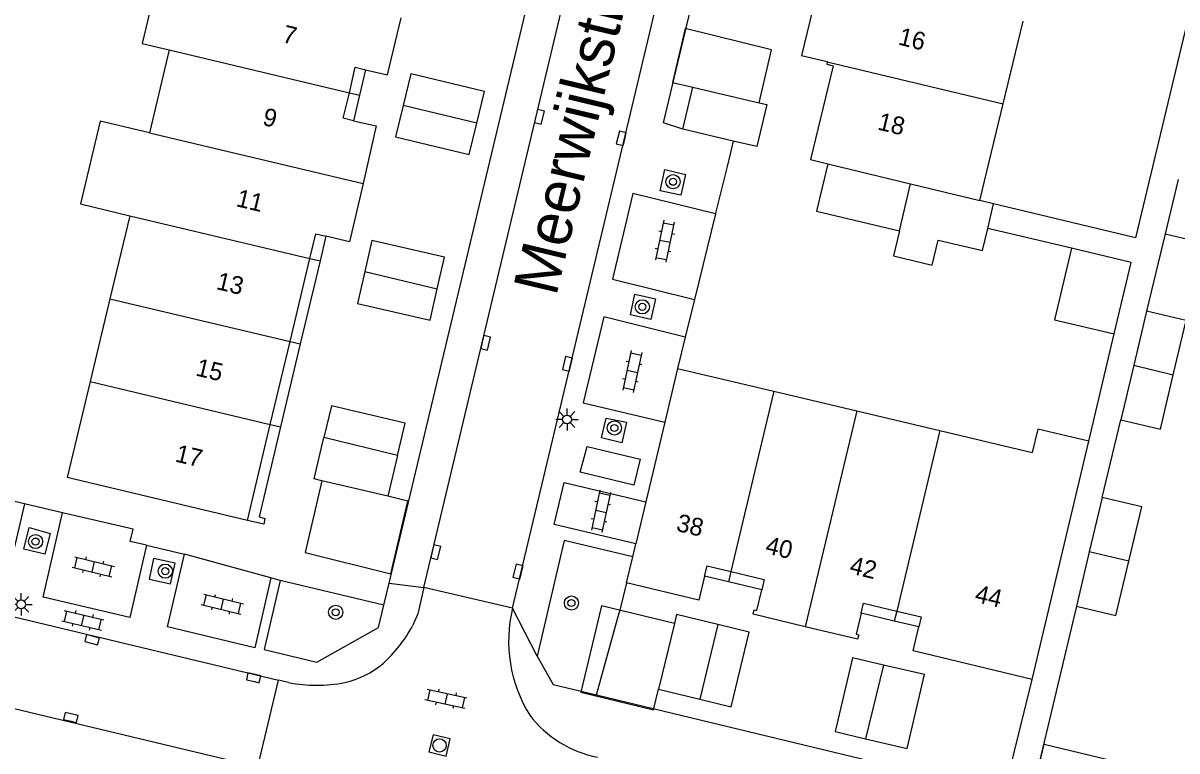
# Model space of a CAD drawing. Extents: x 124000 to 128010, y 398999 to 403000.
# Drawn here: x 127527.7 to 127592.8, y 399931.5 to 399972.5 of the extents above; entities that cross this region are included whole.
import ezdxf

# ---------------------------------------------------------------- set-up
doc = ezdxf.new("R2010")
doc.units = 0
for name, color, linetype in [('gg-afsc-erfafscheiding', 7, 'Continuous'), ('gg-afsc-muur', 7, 'Continuous'), ('gg-anno-huisnummerreeks BGT', 7, 'Continuous'), ('gg-anno-openbare ruimte label', 7, 'Continuous'), ('gg-bbg-bijgebouw', 7, 'Continuous'), ('gg-bbg-gedigitaliseerde bebouwing', 7, 'Continuous'), ('gg-bbg-gedigitaliseerde bijgebouw', 7, 'Continuous'), ('gg-bbg-hoofdgebouw', 7, 'Continuous'), ('gg-bbg-luifel en loopbrug', 7, 'Continuous'), ('gg-bbg-onder overbouw', 7, 'Continuous'), ('gg-bbg-pand overbouw', 7, 'Continuous'), ('gg-bbg-tussenscheiding', 7, 'Continuous'), ('gg-bbg-tussenscheiding niveau 01', 7, 'Continuous'), ('gg-knt-verharding', 7, 'Continuous'), ('gg-knt-verharding nz', 7, 'Continuous'), ('gt-grn-weggrens', 7, 'Continuous'), ('gt-symb-boom', 7, 'Continuous'), ('gt-symb-klinker verharding', 7, 'Continuous'), ('gt-symb-kolk', 7, 'Continuous'), ('gt-symb-lichtmast', 7, 'Continuous'), ('gt-symb-rioolschacht', 7, 'Continuous')]:
    doc.layers.add(name, color=color, linetype=linetype)

# ---------------------------------------------------------------- blocks, each defined once
blk = doc.blocks.new('gt0-BOOM')
at = {"layer": 'gt-symb-boom'}
for radius in [0.4, 0.2]:
    blk.add_circle((0, 0), radius, dxfattribs=at)
blk = doc.blocks.new('gt0-KL1')
at = {"layer": 'gt-symb-klinker verharding'}
for p, q in [((-1.15, 0.3), (1.15, 0.3)), ((-1, -0.3), (-1, 0.3)), ((-0.5, 0.3), (-0.5, 0.45)), ((0, -0.3), (0, 0.3)), ((0.5, 0.3), (0.5, 0.45)), ((1, -0.3), (1, 0.3)), ((-1.15, -0.3), (1.15, -0.3)), ((-0.5, -0.45), (-0.5, -0.3)), ((0.5, -0.45), (0.5, -0.3))]:
    blk.add_line(p, q, dxfattribs=at)
blk = doc.blocks.new('gt0-KOLK')
at = {"layer": 'gt-symb-kolk'}
blk.add_lwpolyline([(0, 0), (0.375, 0), (0.375, 0.4), (-0.375, 0.4), (-0.375, 0), (0, 0)], dxfattribs=at)
blk = doc.blocks.new('gt0-LMAST')
at = {"layer": 'gt-symb-lichtmast'}
for p, q in [((-0.182, 0.173), (-0.447, 0.438)), ((-0.005, 0.246), (-0.005, 0.621)), ((0.172, 0.173), (0.437, 0.438)), ((-0.255, -0.004), (-0.63, -0.004)), ((-0.182, -0.181), (-0.447, -0.446)), ((-0.005, -0.254), (-0.005, -0.629)), ((0.437, -0.446), (0.172, -0.181)), ((0.245, -0.004), (0.62, -0.004))]:
    blk.add_line(p, q, dxfattribs=at)
blk.add_circle((-0.005, -0.004), 0.25, dxfattribs=at)
blk = doc.blocks.new('gt0-RS')
at = {"layer": 'gt-symb-rioolschacht'}
blk.add_lwpolyline([(-0.5, -0.5), (0.5, -0.5), (0.5, 0.5), (-0.5, 0.5)], close=True, dxfattribs=at)
blk.add_circle((0, 0), 0.375, dxfattribs=at)

msp = doc.modelspace()

# ---------------------------------------------------------------- linework, layer by layer
at = {"layer": 'gg-afsc-erfafscheiding'}
for p, q in [((127586.839, 399959.794), (127582.114, 399960.915)), ((127592.116, 399960.615), (127591.069, 399956.251)), ((127587.806, 399948.924), (127589.24, 399954.967)), ((127588.558, 399945.753), (127589.606, 399950.135)), ((127534.692, 399943.059), (127536.821, 399942.565)), ((127541.702, 399941.22), (127536.821, 399942.565)), ((127542.231, 399941.074), (127541.702, 399941.22)), ((127548.068, 399939.679), (127542.231, 399941.074))]:
    msp.add_line(p, q, dxfattribs=at)
for points in [[(127599.57, 399998.502), (127590.433, 399960.384), (127582.442, 399962.299)], [(127534.692, 399943.059), (127533.77, 399943.273), (127533.932, 399943.974)]]:
    msp.add_lwpolyline(points, dxfattribs=at)
at = {"layer": 'gg-afsc-muur'}
for p, q in [((127567.419, 399964.402), (127566.772, 399961.764)), ((127566.764, 399961.733), (127565.582, 399956.914)), ((127566.772, 399961.764), (127566.764, 399961.733)), ((127565.582, 399956.914), (127565.061, 399954.792)), ((127565.061, 399954.792), (127564.627, 399953.024)), ((127527.812, 399945.392), (127522.935, 399946.522)), ((127529.957, 399944.895), (127527.812, 399945.392)), ((127533.932, 399943.974), (127529.957, 399944.895)), ((127561.754, 399940.935), (127561.334, 399939.255)), ((127587.117, 399939.63), (127584.508, 399928.736))]:
    msp.add_line(p, q, dxfattribs=at)
at = {"layer": 'gg-bbg-bijgebouw'}
for p, q in [((127564.922, 399966.507), (127565.482, 399968.873)), ((127565.482, 399968.873), (127569.221, 399967.989)), ((127567.77, 399965.833), (127564.922, 399966.507)), ((127548.837, 399948.121), (127548.295, 399945.818)), ((127548.295, 399945.818), (127544.572, 399946.694)), ((127564.449, 399938.648), (127563.556, 399934.955)), ((127563.556, 399934.955), (127565.879, 399934.393))]:
    msp.add_line(p, q, dxfattribs=at)
for points in [[(127553.307, 399966.834), (127553.741, 399968.63), (127549.587, 399969.632), (127549.152, 399967.829)], [(127549.152, 399967.829), (127548.728, 399966.074), (127552.881, 399965.071), (127553.307, 399966.834)], [(127569.221, 399967.989), (127569.659, 399967.886), (127569.1, 399965.519), (127567.77, 399965.833)], [(127551.077, 399957.502), (127551.484, 399959.297), (127547.385, 399960.227), (127546.988, 399958.479)], [(127546.988, 399958.479), (127546.58, 399956.682), (127550.679, 399955.751), (127551.077, 399957.502)], [(127548.837, 399948.121), (127549.265, 399949.939), (127545.11, 399950.918), (127544.689, 399949.132)], [(127544.572, 399946.694), (127544.139, 399946.796), (127544.689, 399949.132)], [(127566.902, 399938.593), (127564.572, 399939.157), (127564.449, 399938.648)], [(127565.879, 399934.393), (127567.652, 399933.964), (127568.669, 399938.166), (127566.902, 399938.593)], [(127576.236, 399936.31), (127574.483, 399936.722), (127573.503, 399932.557), (127575.221, 399932.153)], [(127575.221, 399932.153), (127577.561, 399931.602), (127578.54, 399935.768), (127576.236, 399936.31)]]:
    msp.add_lwpolyline(points, dxfattribs=at)
at = {"layer": 'gg-bbg-gedigitaliseerde bebouwing'}
for p, q in [((127582.978, 399967.926), (127584.106, 399972.591)), ((127535.968, 399970.967), (127534.855, 399966.298)), ((127581.662, 399962.486), (127582.978, 399967.926)), ((127533.742, 399961.628), (127532.627, 399956.95)), ((127532.627, 399956.95), (127531.513, 399952.28)), ((127531.513, 399952.28), (127530.224, 399946.872))]:
    msp.add_line(p, q, dxfattribs=at)
for points in [[(127537.079, 399975.626), (127535.554, 399975.989), (127534.444, 399971.33), (127535.968, 399970.967)], [(127534.855, 399966.298), (127532.077, 399966.961), (127530.963, 399962.291), (127533.742, 399961.628)]]:
    msp.add_lwpolyline(points, dxfattribs=at)
at = {"layer": 'gg-bbg-gedigitaliseerde bijgebouw'}
for p, q in [((127592.844, 399963.665), (127592.116, 399960.615)), ((127591.069, 399956.251), (127590.339, 399953.199)), ((127590.339, 399953.199), (127589.606, 399950.135)), ((127588.558, 399945.753), (127587.838, 399942.695)), ((127587.838, 399942.695), (127587.117, 399939.63))]:
    msp.add_line(p, q, dxfattribs=at)
for points in [[(127592.116, 399960.615), (127594.35, 399960.082), (127595.079, 399963.13)], [(127592.573, 399952.654), (127593.306, 399955.716), (127591.069, 399956.251)], [(127589.606, 399950.135), (127591.843, 399949.6), (127592.573, 399952.654)], [(127590.063, 399942.16), (127590.796, 399945.224), (127588.558, 399945.753)], [(127587.117, 399939.63), (127589.331, 399939.098), (127590.063, 399942.16)]]:
    msp.add_lwpolyline(points, dxfattribs=at)
at = {"layer": 'gg-bbg-hoofdgebouw'}
for p, q in [((127572.127, 399964.793), (127573.102, 399964.557)), ((127573.102, 399964.557), (127577.767, 399963.428)), ((127577.767, 399963.428), (127581.662, 399962.486)), ((127564.627, 399953.024), (127563.908, 399949.997)), ((127564.627, 399953.024), (127570.06, 399951.736)), ((127570.06, 399951.736), (127574.73, 399950.628)), ((127574.73, 399950.628), (127579.41, 399949.519)), ((127563.908, 399949.997), (127562.841, 399945.497)), ((127579.41, 399949.519), (127584.622, 399948.283)), ((127584.621, 399935.501), (127587.806, 399948.924)), ((127540.375, 399944.461), (127530.224, 399946.872)), ((127562.841, 399945.497), (127562.282, 399943.138)), ((127562.11, 399942.416), (127562.282, 399943.138)), ((127561.754, 399940.935), (127562.11, 399942.416))]:
    msp.add_line(p, q, dxfattribs=at)
for points in [[(127574.579, 399974.869), (127574.226, 399973.406), (127572.378, 399973.852), (127571.608, 399970.662), (127573.067, 399970.31), (127573.064, 399970.296)], [(127547.042, 399969.852), (127548.277, 399969.557), (127549.047, 399972.783)], [(127573.064, 399970.296), (127573.032, 399970.164), (127573.401, 399970.075), (127572.127, 399964.793)], [(127546.357, 399966.981), (127547.641, 399966.686), (127546.894, 399963.438)], [(127546.894, 399963.438), (127546.14, 399960.161), (127544.803, 399960.468)], [(127587.806, 399948.924), (127584.936, 399949.605), (127584.622, 399948.283)], [(127566.152, 399941.32), (127565.83, 399939.966), (127561.754, 399940.935)], [(127571.822, 399938.471), (127568.893, 399939.17), (127568.951, 399939.413), (127569.087, 399939.381), (127569.368, 399940.557)], [(127574.982, 399939.224), (127574.7, 399938.042), (127574.836, 399938.01), (127574.778, 399937.766), (127571.822, 399938.471)], [(127584.621, 399935.501), (127577.899, 399937.104), (127578.221, 399938.455)]]:
    msp.add_lwpolyline(points, dxfattribs=at)
at = {"layer": 'gg-bbg-luifel en loopbrug'}
for p, q in [((127577.138, 399960.776), (127577.767, 399963.428)), ((127582.442, 399962.299), (127581.662, 399962.486)), ((127582.114, 399960.915), (127582.442, 399962.299))]:
    msp.add_line(p, q, dxfattribs=at)
for points in [[(127569.221, 399967.989), (127569.927, 399970.976), (127565.062, 399972.17), (127564.346, 399969.141), (127565.482, 399968.873)], [(127573.102, 399964.557), (127572.468, 399961.884), (127577.138, 399960.776)], [(127577.138, 399960.776), (127576.804, 399959.369), (127578.987, 399958.851), (127579.321, 399960.258), (127581.817, 399959.666), (127582.114, 399960.915)], [(127586.839, 399959.794), (127585.882, 399955.764), (127589.24, 399954.967)], [(127589.24, 399954.967), (127590.196, 399958.997), (127586.839, 399959.794)], [(127544.572, 399946.694), (127543.635, 399942.642), (127548.46, 399941.455), (127549.424, 399945.552), (127548.295, 399945.818)], [(127564.449, 399938.648), (127560.344, 399939.64), (127559.174, 399934.78), (127563.274, 399933.788), (127563.556, 399934.955)], [(127588.078, 399927.942), (127584.569, 399928.778), (127585.302, 399931.85), (127588.81, 399931.013)]]:
    msp.add_lwpolyline(points, dxfattribs=at)
at = {"layer": 'gg-bbg-onder overbouw'}
for p, q in [((127542.779, 399954.538), (127543.895, 399959.217)), ((127541.665, 399949.869), (127542.779, 399954.538)), ((127540.375, 399944.461), (127541.665, 399949.869)), ((127567.63, 399941.579), (127569.505, 399941.132)), ((127569.505, 399941.132), (127569.368, 399940.557)), ((127574.982, 399939.224), (127575.117, 399939.793)), ((127575.117, 399939.793), (127576.978, 399939.349)), ((127576.978, 399939.349), (127578.356, 399939.02)), ((127578.356, 399939.02), (127578.221, 399938.455))]:
    msp.add_line(p, q, dxfattribs=at)
for points in [[(127546.123, 399968.555), (127546.448, 399969.994), (127547.042, 399969.852)], [(127546.357, 399966.981), (127545.78, 399967.119), (127546.123, 399968.555)], [(127543.895, 399959.217), (127544.226, 399960.606), (127544.803, 399960.468)], [(127566.152, 399941.32), (127566.29, 399941.898), (127567.63, 399941.579)]]:
    msp.add_lwpolyline(points, dxfattribs=at)
at = {"layer": 'gg-bbg-pand overbouw'}
for p, q in [((127547.042, 399969.852), (127546.7, 399968.418)), ((127546.7, 399968.418), (127546.357, 399966.981)), ((127544.803, 399960.468), (127544.472, 399959.08)), ((127544.472, 399959.08), (127543.356, 399954.401)), ((127543.356, 399954.401), (127542.242, 399949.732)), ((127567.492, 399941.002), (127566.152, 399941.32)), ((127569.368, 399940.557), (127567.492, 399941.002)), ((127576.843, 399938.782), (127574.982, 399939.224)), ((127578.221, 399938.455), (127576.843, 399938.782))]:
    msp.add_line(p, q, dxfattribs=at)
msp.add_lwpolyline([(127542.242, 399949.732), (127541.033, 399944.663), (127541.354, 399944.574), (127541.297, 399944.244), (127540.375, 399944.461)], dxfattribs=at)
at = {"layer": 'gg-bbg-tussenscheiding'}
for p, q in [((127535.968, 399970.967), (127546.123, 399968.555)), ((127573.064, 399970.296), (127582.978, 399967.926)), ((127553.307, 399966.834), (127549.152, 399967.829)), ((127534.855, 399966.298), (127546.894, 399963.438)), ((127533.742, 399961.628), (127543.895, 399959.217)), ((127546.988, 399958.479), (127551.077, 399957.502)), ((127532.627, 399956.95), (127542.779, 399954.538)), ((127590.339, 399953.199), (127592.573, 399952.654)), ((127531.513, 399952.28), (127541.665, 399949.869)), ((127570.06, 399951.736), (127567.63, 399941.579)), ((127574.73, 399950.628), (127571.822, 399938.471)), ((127579.41, 399949.519), (127576.978, 399939.349)), ((127548.837, 399948.121), (127544.689, 399949.132)), ((127590.063, 399942.16), (127587.838, 399942.695)), ((127566.902, 399938.593), (127565.879, 399934.393)), ((127576.236, 399936.31), (127575.221, 399932.153))]:
    msp.add_line(p, q, dxfattribs=at)
at = {"layer": 'gg-bbg-tussenscheiding niveau 01'}
for p, q in [((127546.123, 399968.555), (127546.7, 399968.418)), ((127543.895, 399959.217), (127544.472, 399959.08)), ((127542.779, 399954.538), (127543.356, 399954.401)), ((127541.665, 399949.869), (127542.242, 399949.732)), ((127567.63, 399941.579), (127567.492, 399941.002)), ((127576.978, 399939.349), (127576.843, 399938.782))]:
    msp.add_line(p, q, dxfattribs=at)
at = {"layer": 'gg-knt-verharding'}
for p, q in [((127550.331, 399940.672), (127567.695, 400013.601)), ((127555.326, 399939.513), (127572.727, 400012.418)), ((127567.77, 399965.833), (127567.419, 399964.402)), ((127508.008, 399943.617), (127542.124, 399935.463)), ((127494.554, 399941.701), (127540.958, 399930.576)), ((127548.068, 399939.679), (127548.364, 399940.92)), ((127555.326, 399939.513), (127550.331, 399940.672)), ((127560.051, 399934.635), (127561.334, 399939.255)), ((127540.958, 399930.576), (127542.124, 399935.463)), ((127583.036, 399929.101), (127584.621, 399935.501)), ((127560.051, 399934.635), (127583.036, 399929.101))]:
    msp.add_line(p, q, dxfattribs=at)
for points in [[(127564.922, 399966.507), (127563.842, 399966.867), (127574.207, 400010.275)], [(127548.364, 399940.92), (127559.13, 399986.019), (127557.971, 399986.283)], [(127563.902, 399964.224), (127565.077, 399963.955), (127564.814, 399962.787), (127563.652, 399963.033), (127563.902, 399964.224)], [(127562.219, 399957.215), (127563.389, 399956.944), (127563.124, 399955.774), (127561.968, 399956.052), (127562.219, 399957.215)], [(127560.601, 399950.225), (127561.747, 399949.991), (127561.48, 399948.833), (127560.347, 399949.108), (127560.601, 399950.225)], [(127562.513, 399947.912), (127562.157, 399946.44), (127559.139, 399947.171), (127559.53, 399948.628), (127562.513, 399947.912)], [(127529.248, 399943.719), (127528.963, 399942.562), (127527.776, 399942.84), (127528.065, 399944.066), (127529.248, 399943.719)], [(127562.11, 399942.416), (127558.234, 399943.32), (127556.708, 399936.804)], [(127535.088, 399942.32), (127534.833, 399941.148), (127536.047, 399940.883), (127536.303, 399942.055), (127535.088, 399942.32)], [(127542.231, 399941.074), (127541.328, 399937.195), (127544.291, 399936.481), (127547.77, 399938.433), (127548.068, 399939.679)], [(127556.708, 399936.804), (127557.616, 399935.208), (127560.051, 399934.635)]]:
    msp.add_lwpolyline(points, dxfattribs=at)
at = {"layer": 'gg-knt-verharding nz'}
msp.add_line((127542.692, 399935.327), (127542.124, 399935.463), dxfattribs=at)
for points in [[(127566.764, 399961.733), (127562.112, 399962.875), (127560.965, 399958.047), (127565.582, 399956.914)], [(127565.061, 399954.792), (127560.461, 399955.921), (127559.309, 399951.087), (127563.908, 399949.997)], [(127527.812, 399945.392), (127526.709, 399940.633), (127521.843, 399941.809), (127522.935, 399946.522)], [(127562.282, 399943.138), (127557.666, 399944.233), (127558.232, 399946.591), (127562.841, 399945.497)], [(127534.692, 399943.059), (127533.747, 399938.983), (127528.856, 399940.142), (127529.957, 399944.895)], [(127541.702, 399941.22), (127540.788, 399937.277), (127535.871, 399938.467), (127536.821, 399942.565)], [(127550.331, 399940.672), (127549.977, 399939.186), (127549.681, 399938.514)]]:
    msp.add_lwpolyline(points, dxfattribs=at)
for centre, radius, start, end in [((127562.996, 399937.649), 7.893, 166.33978, 211.84745), ((127542.886, 399942.134), 7.699, 311.8725, 331.95449), ((127544.833, 399940.114), 4.896, 282.20598, 310.69014), ((127544.278, 399943.203), 8.034, 258.61829, 281.41779), ((127561.354, 399937.385), 6.391, 217.61359, 258.86127)]:
    msp.add_arc(centre, radius, start, end, dxfattribs=at)
at = {"layer": 'gt-grn-weggrens'}
for p, q in [((127548.364, 399940.92), (127550.331, 399940.672)), ((127556.708, 399936.804), (127555.326, 399939.513))]:
    msp.add_line(p, q, dxfattribs=at)

# ---------------------------------------------------------------- block references
at = {"layer": 'gt-symb-boom'}
for p in [(127564.372, 399963.543), (127562.639, 399956.492), (127561.066, 399949.669), (127528.433, 399943.268), (127535.746, 399941.598), (127545.355, 399939.282), (127558.644, 399939.804)]:
    msp.add_blockref('gt0-BOOM', p, dxfattribs=at)
at = {"layer": 'gt-symb-klinker verharding'}
for p, rotation in [((127563.907, 399960.195), -102.06274602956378), ((127562.072, 399952.855), -102.06274603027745), ((127560.305, 399944.97), -102.062746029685), ((127531.69, 399941.844), -13.535856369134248), ((127538.963, 399939.737), -13.535856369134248), ((127531.101, 399938.829), -13.535856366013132), ((127551.567, 399934.401), 167.75714042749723)]:
    msp.add_blockref('gt0-KL1', p, dxfattribs=dict(at, rotation=rotation))
at = {"layer": 'gt-symb-kolk'}
for p, rotation in [((127556.641, 399967.24), -103.41107184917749), ((127561.649, 399965.942), 76.53322310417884), ((127553.613, 399954.511), -103.35534096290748), ((127558.608, 399953.23), 76.64465903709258), ((127550.8, 399942.714), -103.41107184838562), ((127555.827, 399941.529), 76.04717668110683), ((127531.57, 399937.542), -14.77272395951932), ((127540.681, 399935.394), -13.411071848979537), ((127530.369, 399933.157), -13.535856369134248)]:
    msp.add_blockref('gt0-KOLK', p, dxfattribs=dict(at, rotation=rotation))
at = {"layer": 'gt-symb-lichtmast'}
for p in [(127558.399, 399950.149), (127527.625, 399939.73)]:
    msp.add_blockref('gt0-LMAST', p, dxfattribs=at)
at = {"layer": 'gt-symb-rioolschacht', "rotation": 76.29711003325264}
msp.add_blockref('gt0-RS', (127551.208, 399931.782), dxfattribs=at)

# ---------------------------------------------------------------- texts
at = {"layer": 'gg-anno-huisnummerreeks BGT'}
for s, rotation, p in [('7', 346.6, (127542.294, 399971.416)), ('16', 346.2, (127577.017, 399971.283)), ('9', 346.6, (127541.181, 399966.753)), ('18', 346.5, (127575.853, 399966.493)), ('11', 346.6, (127539.689, 399962.174)), ('13', 346.6, (127538.574, 399957.5)), ('15', 346.6, (127537.413, 399952.632)), ('17', 346.6, (127536.257, 399947.787)), ('38', 346.6, (127564.501, 399943.88)), ('40', 346.6, (127569.524, 399942.618)), ('42', 346.6, (127574.267, 399941.486)), ('44', 346.6, (127581.334, 399939.883))]:
    msp.add_text(s, height=1, rotation=rotation, dxfattribs=at).set_placement(p)
at = {"layer": 'gg-anno-openbare ruimte label'}
msp.add_text('Meerwijkstraat', height=2.5, rotation=76.6, dxfattribs=at).set_placement((127557.782, 399957.038))

doc.saveas('drawing.dxf')
